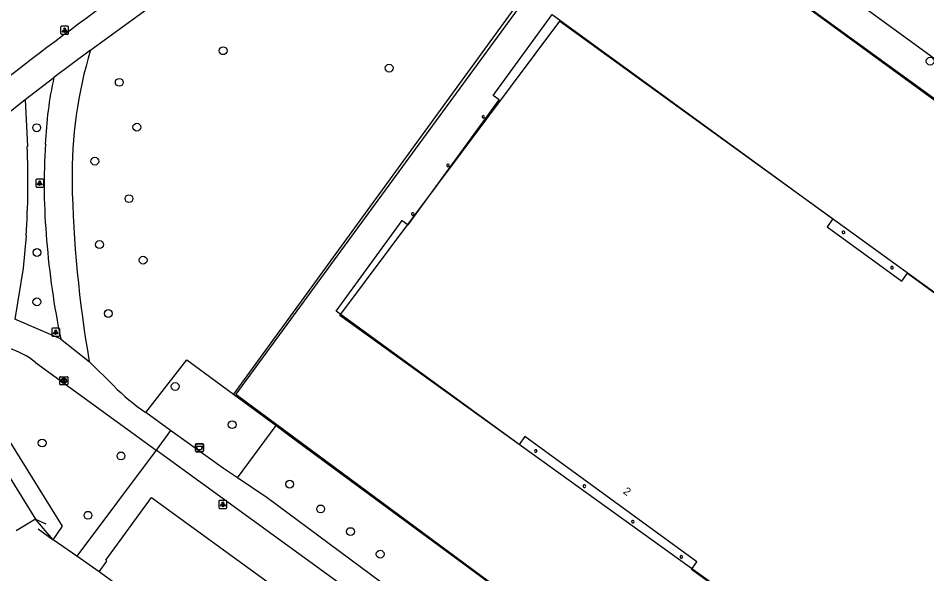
# Model space of a CAD drawing. Extents: x 159040 to 160094, y 381214 to 382518.
# Drawn here: x 159672.4 to 159785.9, y 382311.7 to 382381.1 of the extents above; entities that cross this region are included whole.
import ezdxf

# ---------------------------------------------------------------- set-up
doc = ezdxf.new("R2010")
doc.units = 0
for name, color, linetype in [('IMGEO_Afvalbak', 7, 'Continuous'), ('IMGEO_Boom', 7, 'Continuous'), ('IMGEO_Fietspad_gesloten', 7, 'Continuous'), ('IMGEO_Fietspad_open', 7, 'Continuous'), ('IMGEO_Groenvoorziening', 7, 'Continuous'), ('IMGEO_Hek', 7, 'Continuous'), ('IMGEO_Kolk', 7, 'Continuous'), ('IMGEO_Lichtpunt', 7, 'Continuous'), ('IMGEO_Pand', 7, 'Continuous'), ('IMGEO_Pand_nummerreeks', 7, 'Continuous'), ('IMGEO_Pand_vergunning_verleend', 7, 'Continuous'), ('IMGEO_Voetpad_open', 7, 'Continuous')]:
    doc.layers.add(name, color=color, linetype=linetype)

msp = doc.modelspace()

# ---------------------------------------------------------------- linework, layer by layer
at = {"layer": 'IMGEO_Afvalbak'}
for p, q in [((159694.51, 382327.03), (159694.51, 382327.83)), ((159694.51, 382327.83), (159694.51, 382327.03)), ((159694.61, 382327.93), (159695.4, 382327.93)), ((159695.4, 382327.93), (159694.61, 382327.93)), ((159695.5, 382327.83), (159695.5, 382327.03)), ((159695.5, 382327.03), (159695.5, 382327.83)), ((159695.4, 382326.93), (159694.61, 382326.93)), ((159694.61, 382326.93), (159695.4, 382326.93))]:
    msp.add_line(p, q, dxfattribs=at)
msp.add_lwpolyline([(159694.65, 382327.64), (159695.36, 382327.64), (159695.21, 382327.17), (159694.8, 382327.17), (159694.65, 382327.64)], dxfattribs=at)
for centre, start, end in [((159694.61, 382327.83), 90, 180), ((159694.61, 382327.83), 90, 180), ((159695.4, 382327.83), 0, 90), ((159695.4, 382327.83), 360, 90), ((159694.61, 382327.03), 180, 270), ((159694.61, 382327.03), 180, 270), ((159695.4, 382327.03), 270, 0), ((159695.4, 382327.03), 270, 0)]:
    msp.add_arc(centre, 0.1, start, end, dxfattribs=at)
at = {"layer": 'IMGEO_Boom'}
for centre in [(159697.96, 382377.01), (159718.7, 382374.84), (159786.27, 382375.71), (159684.99, 382373.06), (159674.67, 382367.39), (159687.19, 382367.47), (159681.94, 382363.21), (159686.2, 382358.54), (159682.52, 382352.8), (159674.71, 382351.81), (159687.97, 382350.85), (159674.7, 382345.64), (159683.62, 382344.19), (159691.97, 382335.08), (159699.09, 382330.3), (159675.36, 382328.01), (159685.21, 382326.4), (159706.28, 382322.87), (159710.14, 382319.78), (159681.08, 382318.99), (159713.87, 382316.95), (159717.58, 382314.13)]:
    msp.add_circle(centre, 0.489, dxfattribs=at)
at = {"layer": 'IMGEO_Fietspad_gesloten'}
for points in [[(159731.37, 382416.43), (159804.85, 382362.92)], [(159681.4, 382377.1), (159681.89, 382377.46), (159689.8, 382383.21), (159697.7, 382388.96)], [(159681.4, 382377.1), (159676.83, 382373.68)], [(159673.25, 382370.92), (159676.83, 382373.68)], [(159670.56, 382368.81), (159673.25, 382370.92)]]:
    msp.add_lwpolyline(points, dxfattribs=at)
msp.add_arc((159959.2, 382001.71), 470.5, 125.5254, 127.9087, dxfattribs=at)
at = {"layer": 'IMGEO_Fietspad_open'}
for points in [[(159677.67, 382341.02), (159671.96, 382343.47)], [(159677.67, 382341.02), (159681.25, 382338.21)], [(159674.54, 382338.08), (159689.59, 382327.14)], [(159684.28, 382335.18), (159681.25, 382338.21)], [(159691.41, 382329.58), (159688.3, 382331.82)], [(159691.41, 382329.58), (159689.59, 382327.14)], [(159699.75, 382323.66), (159698.02, 382324.82), (159691.41, 382329.58)], [(159736.81, 382292.82), (159689.59, 382327.14)], [(159739.12, 382295.07), (159721.54, 382307.74), (159703.46, 382321.18), (159699.75, 382323.66)]]:
    msp.add_lwpolyline(points, dxfattribs=at)
for centre, radius, start, end in [((159732.71, 382361.51), 53.62, 163.0937, 180.9585), ((159722.69, 382363.53), 46.97, 167.5212, 177.7662), ((159755.01, 382360.41), 79.4, 176.4209, 185.088), ((159826.17, 382363.5), 147.11, 181.1263, 189.8997), ((159778.28, 382361.66), 102.7, 184.6308, 191.5904), ((159668.48, 382330.56), 9.66, 51.1528, 73.6947), ((159702.69, 382353.1), 25.69, 224.2235, 235.9244)]:
    msp.add_arc(centre, radius, start, end, dxfattribs=at)
at = {"layer": 'IMGEO_Groenvoorziening'}
for points in [[(159747.07, 382399.87), (159699.25, 382334.12)], [(159688.3, 382331.82), (159693.41, 382338.42), (159699.25, 382334.12)], [(159699.25, 382334.12), (159704.57, 382330.2)], [(159699.75, 382323.66), (159704.57, 382330.2)], [(159704.57, 382330.2), (159706.63, 382328.68), (159722.88, 382316.72), (159724.9, 382315.23), (159743.68, 382301.4)], [(159689.59, 382327.14), (159679.68, 382313.87)]]:
    msp.add_lwpolyline(points, dxfattribs=at)
at = {"layer": 'IMGEO_Hek'}
for points in [[(159836.21, 382334.8), (159747.43, 382399.56), (159699.53, 382334.13), (159745.32, 382300.28)], [(159674.51, 382318.5), (159675.8, 382317.9)], [(159674.87, 382317.31), (159676.74, 382315.93)]]:
    msp.add_lwpolyline(points, dxfattribs=at)
at = {"layer": 'IMGEO_Kolk'}
for p, q in [((159677.56, 382335.37), (159677.56, 382336.22)), ((159677.63, 382336.29), (159678.49, 382336.29)), ((159678.07, 382335.51), (159678.04, 382335.51)), ((159678.05, 382336.07), (159678.07, 382336.07)), ((159678.56, 382336.22), (159678.56, 382335.37)), ((159678.49, 382335.29), (159677.63, 382335.29))]:
    msp.add_line(p, q, dxfattribs=at)
for points in [[(159677.56, 382335.37), (159677.56, 382336.22)], [(159677.63, 382336.29), (159678.49, 382336.29)], [(159677.88, 382335.99), (159678, 382335.99), (159678, 382335.84), (159678.13, 382335.99), (159678.3, 382335.99), (159678.15, 382335.84), (159678.3, 382335.59), (159678.15, 382335.59), (159678.07, 382335.76), (159678, 382335.69), (159678, 382335.59), (159677.88, 382335.59), (159677.88, 382335.99)], [(159678.56, 382336.22), (159678.56, 382335.37)], [(159678.49, 382335.29), (159677.63, 382335.29)]]:
    msp.add_lwpolyline(points, dxfattribs=at)
for centre, start, end in [((159677.64, 382336.22), 91.552, 178.448), ((159677.64, 382336.22), 91.552, 178.448), ((159678.48, 382336.22), 1.552, 88.448), ((159678.48, 382336.22), 1.552, 88.448), ((159677.64, 382335.37), 181.552, 268.448), ((159677.64, 382335.37), 181.552, 268.448), ((159678.48, 382335.37), 271.552, 358.448), ((159678.48, 382335.37), 271.552, 358.448)]:
    msp.add_arc(centre, 0.0765, start, end, dxfattribs=at)
for centre, major_axis, ratio, start_param, end_param in [((159678.05, 382335.79), (-0.387, 0.002), 0.722429, 4.712389, 7.853982), ((159678.07, 382335.79), (-0.39, 0.002), 0.717154, 1.570796, 4.712389)]:
    msp.add_ellipse(centre, major_axis=major_axis, ratio=ratio, start_param=start_param, end_param=end_param, dxfattribs=at)
at = {"layer": 'IMGEO_Lichtpunt'}
for p, q in [((159677.67, 382379.98), (159677.67, 382379.17)), ((159677.67, 382379.98), (159677.67, 382379.17)), ((159678.57, 382380.07), (159677.77, 382380.07)), ((159678.57, 382380.07), (159677.77, 382380.07)), ((159678.67, 382379.17), (159678.67, 382379.98)), ((159678.67, 382379.17), (159678.67, 382379.98)), ((159677.77, 382379.07), (159678.57, 382379.07)), ((159677.77, 382379.07), (159678.57, 382379.07)), ((159674.56, 382360.88), (159674.56, 382360.08)), ((159674.56, 382360.88), (159674.56, 382360.08)), ((159675.46, 382360.98), (159674.66, 382360.98)), ((159675.46, 382360.98), (159674.66, 382360.98)), ((159675.56, 382360.08), (159675.56, 382360.88)), ((159675.56, 382360.08), (159675.56, 382360.88)), ((159674.66, 382359.98), (159675.46, 382359.98)), ((159674.66, 382359.98), (159675.46, 382359.98)), ((159677.46, 382342.35), (159676.65, 382342.35)), ((159677.46, 382342.35), (159676.65, 382342.35)), ((159676.55, 382342.25), (159676.55, 382341.45)), ((159676.55, 382342.25), (159676.55, 382341.45)), ((159676.65, 382341.35), (159677.46, 382341.35)), ((159676.65, 382341.35), (159677.46, 382341.35)), ((159677.55, 382341.45), (159677.55, 382342.25)), ((159677.55, 382341.45), (159677.55, 382342.25)), ((159697.43, 382320.75), (159697.43, 382319.95)), ((159697.43, 382320.75), (159697.43, 382319.95)), ((159698.33, 382320.85), (159697.52, 382320.85)), ((159698.33, 382320.85), (159697.52, 382320.85)), ((159698.43, 382319.95), (159698.43, 382320.75)), ((159698.43, 382319.95), (159698.43, 382320.75)), ((159697.52, 382319.85), (159698.33, 382319.85)), ((159697.52, 382319.85), (159698.33, 382319.85))]:
    msp.add_line(p, q, dxfattribs=at)
for points in [[(159678.05, 382379.64), (159678.09, 382379.61), (159677.9, 382379.35), (159677.86, 382379.38), (159678.05, 382379.64)], [(159678.15, 382379.59), (159678.2, 382379.59), (159678.2, 382379.27), (159678.15, 382379.27), (159678.15, 382379.59)], [(159678.26, 382379.61), (159678.3, 382379.64), (159678.48, 382379.38), (159678.45, 382379.35), (159678.26, 382379.61)], [(159674.94, 382360.55), (159674.97, 382360.52), (159674.79, 382360.26), (159674.75, 382360.28), (159674.94, 382360.55)], [(159675.04, 382360.5), (159675.08, 382360.5), (159675.08, 382360.18), (159675.04, 382360.18), (159675.04, 382360.5)], [(159675.15, 382360.52), (159675.19, 382360.55), (159675.37, 382360.28), (159675.33, 382360.26), (159675.15, 382360.52)], [(159676.93, 382341.92), (159676.97, 382341.89), (159676.78, 382341.63), (159676.74, 382341.65), (159676.93, 382341.92)], [(159677.03, 382341.87), (159677.08, 382341.87), (159677.08, 382341.55), (159677.03, 382341.55), (159677.03, 382341.87)], [(159677.14, 382341.89), (159677.18, 382341.92), (159677.36, 382341.65), (159677.33, 382341.63), (159677.14, 382341.89)], [(159697.8, 382320.42), (159697.84, 382320.39), (159697.66, 382320.13), (159697.62, 382320.15), (159697.8, 382320.42)], [(159697.91, 382320.37), (159697.95, 382320.37), (159697.95, 382320.05), (159697.91, 382320.05), (159697.91, 382320.37)], [(159698.02, 382320.39), (159698.05, 382320.42), (159698.24, 382320.15), (159698.2, 382320.13), (159698.02, 382320.39)]]:
    msp.add_lwpolyline(points, dxfattribs=at)
for centre in [(159678.17, 382379.77), (159675.06, 382360.68), (159677.05, 382342.05), (159697.93, 382320.55)]:
    msp.add_circle(centre, 0.0994, dxfattribs=at)
for centre, start, end in [((159677.77, 382379.98), 90, 180), ((159677.77, 382379.98), 90, 180), ((159678.57, 382379.98), 0, 90), ((159678.57, 382379.98), 0, 90), ((159677.77, 382379.17), 180, 270), ((159677.77, 382379.17), 180, 270), ((159678.57, 382379.17), 270, 0), ((159678.57, 382379.17), 270, 360), ((159674.66, 382360.88), 90, 180), ((159674.66, 382360.88), 90, 180), ((159675.46, 382360.88), 0, 90), ((159675.46, 382360.88), 0, 90), ((159674.66, 382360.08), 180, 270), ((159674.66, 382360.08), 180, 270), ((159675.46, 382360.08), 270, 0), ((159675.46, 382360.08), 270, 360), ((159676.65, 382342.25), 90, 180), ((159676.65, 382342.25), 90, 180), ((159677.46, 382342.25), 0, 90), ((159677.46, 382342.25), 0, 90), ((159676.65, 382341.45), 180, 270), ((159676.65, 382341.45), 180, 270), ((159677.46, 382341.45), 270, 0), ((159677.46, 382341.45), 270, 360), ((159697.52, 382320.75), 90, 180), ((159697.52, 382320.75), 90, 180), ((159698.33, 382320.75), 0, 90), ((159698.33, 382320.75), 0, 90), ((159697.52, 382319.95), 180, 270), ((159697.52, 382319.95), 180, 270), ((159698.33, 382319.95), 270, 0), ((159698.33, 382319.95), 270, 360)]:
    msp.add_arc(centre, 0.0946, start, end, dxfattribs=at)
at = {"layer": 'IMGEO_Pand'}
for points in [[(159785.21, 382291.26), (159756.44, 382312.2), (159757.14, 382313.16), (159735.65, 382328.81), (159734.93, 382327.82), (159712.1, 382344.49), (159720.33, 382355.81), (159721.08, 382355.28), (159732.45, 382370.89), (159731.71, 382371.44), (159739.06, 382381.53), (159774.11, 382356), (159773.4, 382355.01), (159782.73, 382348.22), (159783.44, 382349.21), (159812.17, 382328.27), (159785.21, 382291.26)], [(159682.46, 382311.92), (159683.44, 382313.26), (159683.3, 382313.36), (159689.01, 382321.21), (159710.33, 382305.72)], [(159703.64, 382296.53), (159697.16, 382301.23), (159697.59, 382301.82), (159689.35, 382307.82), (159688.92, 382307.23), (159682.46, 382311.92)]]:
    msp.add_lwpolyline(points, dxfattribs=at)
for centre, radius, start, end in [((159730.46, 382368.75), 0.157, 164.5447, 115.3947), ((159730.46, 382368.75), 0.154, 114.9474, 164.9921), ((159726.05, 382362.68), 0.164, 149.3807, 86.1364), ((159726.05, 382362.68), 0.162, 85.8011, 149.716), ((159721.64, 382356.61), 0.163, 149.8033, 75.5258), ((159721.64, 382356.61), 0.161, 75.0187, 150.3104), ((159775.44, 382354.33), 0.163, 43.3159, 341.5928), ((159775.44, 382354.33), 0.166, 342.3404, 42.5683), ((159781.51, 382349.91), 0.163, 124.4175, 26.0482), ((159781.51, 382349.91), 0.164, 26.5083, 123.9574), ((159737.01, 382327.02), 0.159, 246.3892, 228.8494), ((159737, 382327.02), 0.151, 228.3954, 246.8432), ((159743.08, 382322.62), 0.164, 287.612, 227.1797), ((159743.08, 382322.62), 0.163, 226.943, 287.8487), ((159749.14, 382318.2), 0.162, 279.2307, 227.2163), ((159749.14, 382318.2), 0.163, 227.3969, 279.0501), ((159755.19, 382313.8), 0.162, 18.2487, 207.2638), ((159755.19, 382313.8), 0.162, 207.3616, 18.1509)]:
    msp.add_arc(centre, radius, start, end, dxfattribs=at)
at = {"layer": 'IMGEO_Pand_vergunning_verleend'}
msp.add_lwpolyline([(159712.54, 382343.94), (159740.03, 382380.69), (159813.19, 382327.76), (159785.85, 382291.17), (159712.54, 382343.94)], dxfattribs=at)
at = {"layer": 'IMGEO_Voetpad_open'}
for points in [[(159836.3, 382335.1), (159747.07, 382399.87)], [(159673.25, 382370.92), (159673.51, 382365.05)], [(159673.36, 382353.9), (159672.99, 382349.86), (159671.96, 382343.47)], [(159676.74, 382315.93), (159677.89, 382317.61), (159669.82, 382330.58)], [(159667.81, 382329.29), (159674.51, 382318.5)], [(159674.51, 382318.5), (159672.1, 382317.03)], [(159676.74, 382315.93), (159674.51, 382318.5)], [(159679.68, 382313.87), (159676.74, 382315.93)], [(159682.46, 382311.92), (159679.68, 382313.87)]]:
    msp.add_lwpolyline(points, dxfattribs=at)
msp.add_arc((159572.78, 382360.78), 100.81, 356.0829, 2.4281, dxfattribs=at)

# ---------------------------------------------------------------- texts
at = {"layer": 'IMGEO_Pand_nummerreeks'}
msp.add_text('2', height=1, rotation=323.9438, dxfattribs=at).set_placement((159747.84, 382321.79))

doc.saveas('drawing.dxf')
